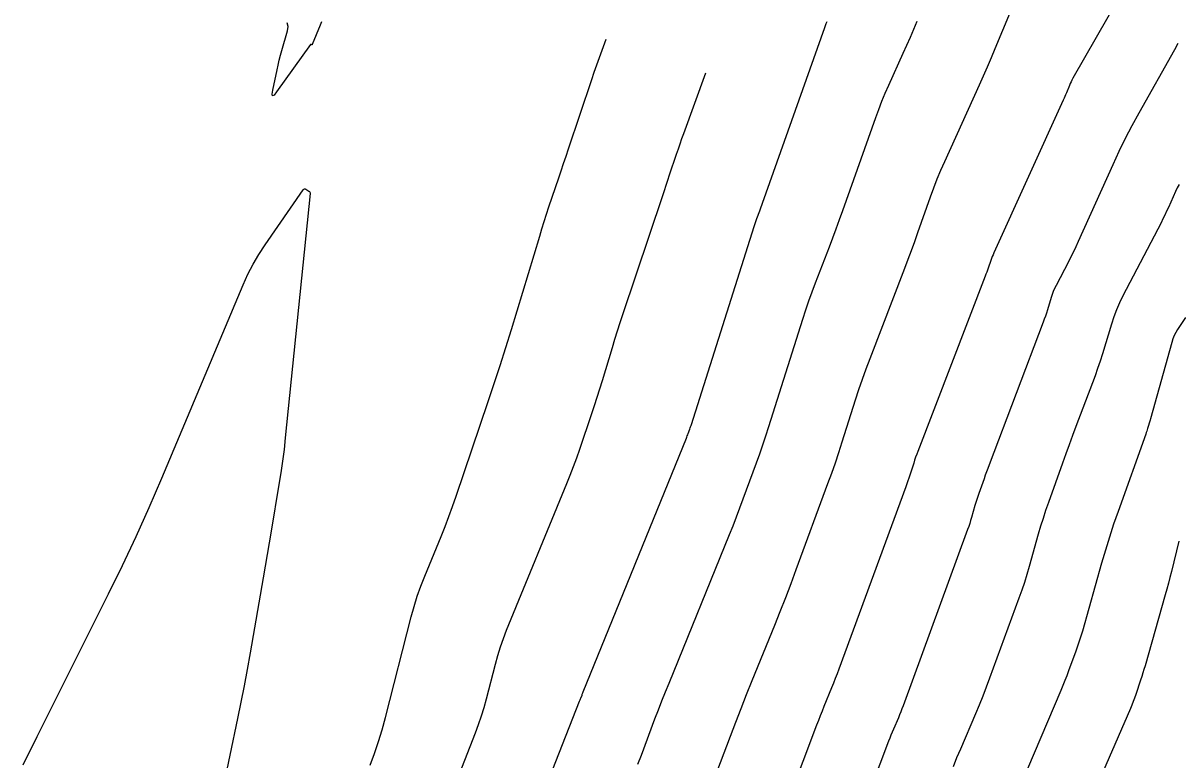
# Model space of a CAD drawing. Extents: x 658976 to 668726, y 639543 to 647196.
# Drawn here: x 662544.57 to 662587.63, y 642282.81 to 642310.28 of the extents above; entities that cross this region are included whole.
import ezdxf

# ---------------------------------------------------------------- set-up
doc = ezdxf.new("R2010")
doc.units = 0
doc.layers.add('Ex_Major Contours', color=7, linetype='Continuous')
doc.layers.add('Ex_Minor Contours', color=7, linetype='Continuous')

msp = doc.modelspace()

# ---------------------------------------------------------------- linework, layer by layer
at = {"layer": 'Ex_Major Contours'}
for points in [[(662586.805, 642313.635), (662583.713, 642308.223), (662583.677, 642308.157), (662583.644, 642308.091), (662583.612, 642308.024), (662583.583, 642307.956), (662583.469, 642307.68), (662583.441, 642307.611), (662583.411, 642307.543), (662583.382, 642307.475), (662583.351, 642307.407), (662580.769, 642301.714), (662580.737, 642301.643), (662580.708, 642301.572), (662580.68, 642301.5), (662580.653, 642301.428), (662580.55, 642301.137), (662580.524, 642301.064), (662580.498, 642300.992), (662580.471, 642300.919), (662580.444, 642300.847), (662577.929, 642294.311), (662577.888, 642294.202), (662577.849, 642294.093), (662577.812, 642293.982), (662577.776, 642293.872), (662577.635, 642293.427), (662577.599, 642293.316), (662577.562, 642293.206), (662577.524, 642293.096), (662577.484, 642292.986), (662574.984, 642286.194), (662574.919, 642286.018), (662574.852, 642285.843), (662574.784, 642285.668), (662574.714, 642285.494), (662574.431, 642284.799), (662574.361, 642284.625), (662574.292, 642284.451), (662574.224, 642284.276), (662574.157, 642284.101), (662571.563, 642277.23)], [(662555.695, 642310.33), (662555.669, 642310.269), (662555.644, 642310.207), (662555.345, 642309.479), (662555.342, 642309.475), (662555.338, 642309.472), (662555.334, 642309.472), (662555.329, 642309.474), (662555.308, 642309.487), (662555.303, 642309.489), (662555.298, 642309.49), (662555.294, 642309.488), (662555.29, 642309.484), (662554.019, 642307.711), (662553.926, 642307.598), (662553.871, 642307.571), (662553.854, 642307.63), (662553.875, 642307.775), (662554.036, 642308.533), (662554.077, 642308.717), (662554.121, 642308.9), (662554.168, 642309.083), (662554.219, 642309.264), (662554.426, 642309.989), (662554.449, 642310.155), (662554.413, 642310.288)], [(662557.506, 642282.609), (662557.669, 642283.046), (662557.819, 642283.487), (662557.955, 642283.932), (662558.077, 642284.382), (662559.043, 642288.144), (662559.149, 642288.529), (662559.268, 642288.91), (662559.4, 642289.287), (662559.545, 642289.659), (662560.153, 642291.139), (662560.302, 642291.51), (662560.445, 642291.884), (662560.583, 642292.259), (662560.714, 642292.637), (662561.915, 642296.175), (662562.138, 642296.841), (662562.355, 642297.509), (662562.567, 642298.178), (662562.774, 642298.849), (662563.831, 642302.334), (662563.915, 642302.607), (662564, 642302.88), (662564.088, 642303.151), (662564.178, 642303.423), (662564.54, 642304.506), (662564.631, 642304.777), (662564.721, 642305.048), (662564.812, 642305.319), (662564.903, 642305.59), (662565.772, 642308.172), (662565.866, 642308.447), (662565.961, 642308.723), (662566.058, 642308.997), (662566.156, 642309.272), (662566.304, 642309.682)]]:
    msp.add_lwpolyline(points, dxfattribs=at)
at = {"layer": 'Ex_Minor Contours'}
for points in [[(662569.83, 642280.739), (662570.944, 642283.687), (662571.142, 642284.207), (662571.344, 642284.726), (662571.548, 642285.244), (662571.757, 642285.761), (662572.595, 642287.824), (662572.803, 642288.341), (662573.006, 642288.86), (662573.205, 642289.38), (662573.4, 642289.902), (662574.58, 642293.109), (662574.72, 642293.495), (662574.855, 642293.883), (662574.985, 642294.272), (662575.111, 642294.663), (662575.606, 642296.228), (662575.733, 642296.619), (662575.866, 642297.007), (662576.004, 642297.393), (662576.149, 642297.777), (662577.442, 642301.141), (662577.568, 642301.472), (662577.692, 642301.804), (662577.813, 642302.136), (662577.933, 642302.47), (662578.405, 642303.805), (662578.526, 642304.137), (662578.655, 642304.467), (662578.791, 642304.793), (662578.933, 642305.117), (662580.229, 642307.973), (662580.38, 642308.311), (662580.529, 642308.651), (662580.675, 642308.992), (662580.817, 642309.334), (662581.382, 642310.705)], [(662561.154, 642274.382), (662565.32, 642284.99), (662565.332, 642285.02), (662565.343, 642285.049), (662565.354, 642285.078), (662565.365, 642285.107), (662565.41, 642285.225), (662565.421, 642285.254), (662565.432, 642285.283), (662565.444, 642285.312), (662565.455, 642285.342), (662569.3, 642294.801), (662569.317, 642294.843), (662569.334, 642294.886), (662569.35, 642294.929), (662569.366, 642294.972), (662569.43, 642295.144), (662569.445, 642295.187), (662569.46, 642295.23), (662569.475, 642295.274), (662569.489, 642295.317), (662571.823, 642302.699), (662571.847, 642302.772), (662571.872, 642302.845), (662571.898, 642302.918), (662571.925, 642302.99), (662572.036, 642303.279), (662572.064, 642303.351), (662572.091, 642303.424), (662572.117, 642303.496), (662572.143, 642303.569), (662574.459, 642310.117), (662574.487, 642310.193), (662574.516, 642310.269), (662574.547, 642310.343)], [(662567.494, 642282.649), (662567.621, 642282.986), (662568.13, 642284.333), (662568.258, 642284.669), (662568.389, 642285.004), (662568.521, 642285.339), (662568.656, 642285.673), (662570.906, 642291.209), (662571.039, 642291.54), (662571.169, 642291.873), (662571.297, 642292.207), (662571.422, 642292.542), (662571.916, 642293.884), (662572.037, 642294.22), (662572.155, 642294.558), (662572.268, 642294.896), (662572.378, 642295.237), (662573.645, 642299.243), (662573.756, 642299.585), (662573.872, 642299.925), (662573.993, 642300.263), (662574.12, 642300.6), (662574.636, 642301.942), (662574.764, 642302.277), (662574.889, 642302.614), (662575.013, 642302.952), (662575.134, 642303.29), (662576.359, 642306.754), (662576.471, 642307.061), (662576.59, 642307.366), (662576.715, 642307.668), (662576.847, 642307.967), (662577.387, 642309.158), (662577.521, 642309.456), (662577.652, 642309.756), (662577.781, 642310.056), (662577.906, 642310.358)], [(662587.629, 642309.522), (662587.496, 642309.289), (662586.174, 642306.926), (662585.916, 642306.451), (662585.667, 642305.971), (662585.429, 642305.486), (662585.202, 642304.996), (662583.909, 642302.13), (662583.822, 642301.941), (662583.733, 642301.754), (662583.641, 642301.568), (662583.546, 642301.383), (662583.083, 642300.492), (662583.029, 642300.384), (662582.981, 642300.274), (662582.939, 642300.161), (662582.901, 642300.047), (662582.76, 642299.585), (662582.724, 642299.47), (662582.686, 642299.356), (662582.647, 642299.242), (662582.605, 642299.129), (662580.59, 642293.804), (662580.542, 642293.676), (662580.494, 642293.547), (662580.447, 642293.419), (662580.401, 642293.29), (662580.203, 642292.736), (662580.164, 642292.625), (662580.128, 642292.514), (662580.093, 642292.402), (662580.06, 642292.29), (662579.933, 642291.839), (662579.9, 642291.727), (662579.865, 642291.615), (662579.828, 642291.504), (662579.789, 642291.394), (662577.378, 642284.818), (662577.336, 642284.708), (662577.294, 642284.598), (662577.249, 642284.489), (662577.204, 642284.38), (662577.019, 642283.947), (662576.973, 642283.838), (662576.928, 642283.729), (662576.885, 642283.619), (662576.843, 642283.509), (662574.21, 642276.54)], [(662558.914, 642277.354), (662561.438, 642283.819), (662561.555, 642284.131), (662561.662, 642284.446), (662561.759, 642284.764), (662561.847, 642285.086), (662562.178, 642286.378), (662562.266, 642286.699), (662562.366, 642287.017), (662562.476, 642287.331), (662562.597, 642287.641), (662564.842, 642293.109), (662564.97, 642293.426), (662565.092, 642293.745), (662565.21, 642294.066), (662565.322, 642294.389), (662565.773, 642295.719), (662565.876, 642296.025), (662565.976, 642296.332), (662566.073, 642296.64), (662566.169, 642296.949), (662566.544, 642298.187), (662566.639, 642298.496), (662566.736, 642298.804), (662566.835, 642299.112), (662566.936, 642299.418), (662568.417, 642303.849), (662568.482, 642304.042), (662568.547, 642304.235), (662568.612, 642304.429), (662568.677, 642304.622), (662568.937, 642305.395), (662569.002, 642305.588), (662569.069, 642305.781), (662569.137, 642305.973), (662569.205, 642306.165), (662570.022, 642308.424)], [(662544.568, 642282.616), (662545.095, 642283.681), (662545.626, 642284.744), (662547.755, 642288.994), (662548.278, 642290.06), (662548.784, 642291.135), (662549.271, 642292.218), (662549.741, 642293.309), (662552.778, 642300.525), (662552.953, 642300.913), (662553.148, 642301.29), (662553.362, 642301.657), (662553.595, 642302.013), (662555.017, 642304.064), (662555.036, 642304.085), (662555.058, 642304.096), (662555.082, 642304.095), (662555.109, 642304.084), (662555.219, 642304.017), (662555.243, 642303.999), (662555.259, 642303.976), (662555.267, 642303.95), (662555.268, 642303.92), (662554.346, 642294.817), (662554.298, 642294.379), (662554.243, 642293.943), (662554.18, 642293.507), (662554.11, 642293.072), (662553.815, 642291.336), (662553.742, 642290.902), (662553.667, 642290.467), (662553.593, 642290.033), (662553.518, 642289.599), (662553.034, 642286.794), (662552.926, 642286.182), (662552.812, 642285.572), (662552.692, 642284.962), (662552.566, 642284.354), (662551.7, 642280.252)], [(662587.67, 642304.266), (662587.606, 642304.134), (662587.544, 642304), (662587.275, 642303.406), (662587.209, 642303.262), (662587.142, 642303.12), (662587.072, 642302.978), (662587, 642302.838), (662585.581, 642300.112), (662585.455, 642299.855), (662585.34, 642299.592), (662585.238, 642299.324), (662585.148, 642299.051), (662584.813, 642297.949), (662584.727, 642297.674), (662584.636, 642297.401), (662584.541, 642297.13), (662584.441, 642296.86), (662583.828, 642295.24), (662583.7, 642294.899), (662583.574, 642294.558), (662583.449, 642294.216), (662583.326, 642293.873), (662582.799, 642292.402), (662582.697, 642292.108), (662582.6, 642291.813), (662582.508, 642291.516), (662582.421, 642291.217), (662582.083, 642290.02), (662581.996, 642289.721), (662581.903, 642289.425), (662581.805, 642289.13), (662581.7, 642288.837), (662580.605, 642285.849), (662580.479, 642285.514), (662580.35, 642285.181), (662580.216, 642284.85), (662580.078, 642284.521), (662579.516, 642283.207), (662579.378, 642282.878), (662579.243, 642282.547)], [(662587.916, 642299.306), (662587.618, 642298.858), (662587.548, 642298.743), (662587.488, 642298.625), (662587.437, 642298.502), (662587.396, 642298.374), (662586.604, 642295.524), (662586.602, 642295.516), (662586.601, 642295.508), (662586.598, 642295.491), (662586.596, 642295.483), (662586.594, 642295.475), (662586.499, 642295.167), (662586.483, 642295.115), (662586.466, 642295.062), (662586.448, 642295.01), (662586.43, 642294.958), (662585.396, 642292.067), (662585.23, 642291.591), (662585.072, 642291.111), (662584.923, 642290.629), (662584.782, 642290.145), (662584.066, 642287.605), (662584.011, 642287.417), (662583.952, 642287.231), (662583.89, 642287.045), (662583.825, 642286.861), (662583.555, 642286.126), (662583.487, 642285.943), (662583.416, 642285.761), (662583.343, 642285.58), (662583.267, 642285.399), (662581.768, 642281.89)], [(662587.666, 642290.958), (662587.387, 642289.834), (662587.331, 642289.613), (662587.274, 642289.393), (662587.215, 642289.174), (662587.154, 642288.955), (662586.404, 642286.317), (662586.364, 642286.182), (662586.324, 642286.047), (662586.281, 642285.913), (662586.238, 642285.779), (662586.06, 642285.244), (662586.014, 642285.111), (662585.965, 642284.979), (662585.913, 642284.848), (662585.858, 642284.718), (662584.021, 642280.494)]]:
    msp.add_lwpolyline(points, dxfattribs=at)

doc.saveas('drawing.dxf')
